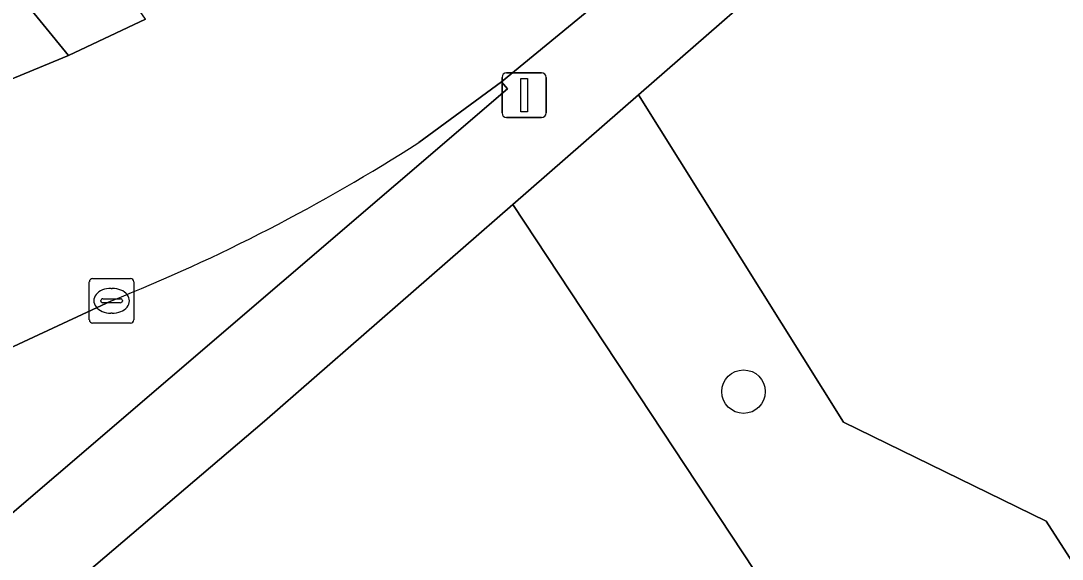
# Model space of a CAD drawing. Extents: x 157793 to 159380, y 380877 to 382313.
# Drawn here: x 159194.01 to 159217.44, y 382160.8 to 382172.91 of the extents above; entities that cross this region are included whole.
import ezdxf

# ---------------------------------------------------------------- set-up
doc = ezdxf.new("R2010")
doc.units = 0
for name, color, linetype in [('IMGEO_Boom', 7, 'Continuous'), ('IMGEO_Erf', 7, 'Continuous'), ('IMGEO_Fietspad_gesloten', 7, 'Continuous'), ('IMGEO_Groenvoorziening', 7, 'Continuous'), ('IMGEO_Kolk', 7, 'Continuous'), ('IMGEO_Lichtmast', 7, 'Continuous'), ('IMGEO_Rijbaan_lokaal_open', 7, 'Continuous'), ('IMGEO_Voetpad_open', 7, 'Continuous')]:
    doc.layers.add(name, color=color, linetype=linetype)

msp = doc.modelspace()

# ---------------------------------------------------------------- linework, layer by layer
at = {"layer": 'IMGEO_Boom'}
msp.add_circle((159210.273, 382164.568), 0.489, dxfattribs=at)
at = {"layer": 'IMGEO_Erf'}
msp.add_lwpolyline([(159233.827, 382125.257), (159227.077, 382135.476), (159205.082, 382168.776), (159199.494, 382163.902), (159193.318, 382158.646), (159190.06, 382155.954), (159181.943, 382149.518)], dxfattribs=at)
at = {"layer": 'IMGEO_Fietspad_gesloten'}
msp.add_lwpolyline([(159193.499, 382174.064), (159195.081, 382172.126), (159196.817, 382172.943), (159194.854, 382175.765)], dxfattribs=at)
at = {"layer": 'IMGEO_Groenvoorziening'}
for points in [[(159219.362, 382173.097), (159215.996, 382178.3), (159207.91, 382171.242), (159212.522, 382163.88), (159217.077, 382161.657), (159221.283, 382155.116)], [(159192.284, 382160.529), (159204.961, 382171.376), (159204.827, 382171.537), (159202.965, 382170.17)], [(159196.054, 382166.611), (159189.895, 382163.746)]]:
    msp.add_lwpolyline(points, dxfattribs=at)
msp.add_lwpolyline([(159205.082, 382168.776), (159227.077, 382135.476), (159233.827, 382125.257), (159234.074, 382125.225), (159235.482, 382124.954), (159236.854, 382124.538), (159238.175, 382123.981), (159239.43, 382123.288), (159237.2, 382126.292), (159236.867, 382126.7), (159236.579, 382127.14), (159236.338, 382127.608), (159236.147, 382128.099), (159236.009, 382128.607), (159235.925, 382129.126), (159235.038, 382134.145), (159230.875, 382140.347), (159226.906, 382142.394), (159226.424, 382142.914), (159222.4, 382148.891), (159221.283, 382155.116), (159217.077, 382161.657), (159212.522, 382163.88), (159207.91, 382171.242)], close=True, dxfattribs=at)
msp.add_arc((159180.987, 382204.358), 40.642, 291.7596, 302.7352, dxfattribs=at)
at = {"layer": 'IMGEO_Kolk'}
for p, q in [((159195.553, 382166.185), (159195.553, 382167.037)), ((159195.628, 382167.111), (159196.48, 382167.111)), ((159196.554, 382167.037), (159196.554, 382166.185)), ((159196.041, 382166.891), (159196.066, 382166.891)), ((159195.812, 382166.605), (159195.812, 382166.617)), ((159196.25, 382166.568), (159195.852, 382166.568)), ((159195.855, 382166.654), (159196.253, 382166.654)), ((159196.296, 382166.617), (159196.296, 382166.605)), ((159196.064, 382166.331), (159196.039, 382166.331)), ((159196.48, 382166.111), (159195.628, 382166.111))]:
    msp.add_line(p, q, dxfattribs=at)
for points in [[(159195.553, 382166.185), (159195.553, 382167.037)], [(159195.628, 382167.111), (159196.48, 382167.111)], [(159196.554, 382167.037), (159196.554, 382166.185)], [(159196.48, 382166.111), (159195.628, 382166.111)]]:
    msp.add_lwpolyline(points, dxfattribs=at)
for centre, radius, start, end in [((159195.63, 382167.035), 0.0765, 91.552, 178.448), ((159195.63, 382167.035), 0.0765, 91.552, 178.448), ((159196.478, 382167.035), 0.0765, 1.552, 88.448), ((159196.478, 382167.035), 0.0765, 1.552, 88.448), ((159195.852, 382166.614), 0.0403, 85.8775, 175.7526), ((159195.849, 382166.604), 0.0366, 178.938, 274.7102), ((159196.253, 382166.611), 0.043, 264.8664, 352.4533), ((159196.257, 382166.616), 0.0386, 1.7309, 96.639), ((159195.63, 382166.187), 0.0765, 181.552, 268.448), ((159195.63, 382166.187), 0.0765, 181.552, 268.448), ((159196.478, 382166.187), 0.0765, 271.552, 358.448), ((159196.478, 382166.187), 0.0765, 271.552, 358.448)]:
    msp.add_arc(centre, radius, start, end, dxfattribs=at)
for centre, major_axis, ratio, start_param, end_param in [((159196.04, 382166.611), (-0.387, 0.002), 0.722429, 4.712389, 7.853982), ((159196.065, 382166.611), (-0.39, 0.002), 0.717154, 1.570796, 4.712389)]:
    msp.add_ellipse(centre, major_axis=major_axis, ratio=ratio, start_param=start_param, end_param=end_param, dxfattribs=at)
at = {"layer": 'IMGEO_Lichtmast'}
for p, q in [((159204.938, 382171.736), (159205.728, 382171.736)), ((159205.728, 382171.736), (159204.938, 382171.736)), ((159204.838, 382170.836), (159204.838, 382171.636)), ((159204.838, 382171.636), (159204.838, 382170.836)), ((159205.828, 382171.636), (159205.828, 382170.836)), ((159205.828, 382170.836), (159205.828, 382171.636)), ((159205.728, 382170.736), (159204.938, 382170.736)), ((159204.938, 382170.736), (159205.728, 382170.736))]:
    msp.add_line(p, q, dxfattribs=at)
msp.add_lwpolyline([(159205.258, 382171.611), (159205.408, 382171.611), (159205.408, 382170.861), (159205.258, 382170.861), (159205.258, 382171.611)], dxfattribs=at)
for centre, start, end in [((159204.938, 382171.636), 90, 180), ((159204.938, 382171.636), 90, 180), ((159205.728, 382171.636), 0, 90), ((159205.728, 382171.636), 360, 90), ((159204.938, 382170.836), 180, 270), ((159204.938, 382170.836), 180, 270), ((159205.728, 382170.836), 270, 0), ((159205.728, 382170.836), 270, 0)]:
    msp.add_arc(centre, 0.1, start, end, dxfattribs=at)
at = {"layer": 'IMGEO_Rijbaan_lokaal_open'}
for points in [[(159202.965, 382170.17), (159204.827, 382171.537), (159208.638, 382174.671), (159212.694, 382178.187), (159219.094, 382183.805), (159224.99, 382188.984)], [(159196.817, 382172.943), (159195.081, 382172.126), (159192.336, 382170.994), (159191.985, 382170.848), (159189.707, 382169.79), (159188.849, 382169.375)], [(159189.895, 382163.746), (159196.054, 382166.611)]]:
    msp.add_lwpolyline(points, dxfattribs=at)
msp.add_arc((159180.987, 382204.358), 40.642, 291.7596, 302.7352, dxfattribs=at)
at = {"layer": 'IMGEO_Voetpad_open'}
for points in [[(159181.943, 382149.518), (159190.06, 382155.954), (159193.318, 382158.646), (159199.494, 382163.902), (159205.082, 382168.776), (159207.91, 382171.242), (159215.996, 382178.3)], [(159212.694, 382178.187), (159208.638, 382174.671), (159204.827, 382171.537), (159204.961, 382171.376), (159192.284, 382160.529), (159185.765, 382155.358)], [(159189.689, 382174.171), (159191.487, 382172.013), (159192.336, 382170.994), (159195.081, 382172.126), (159193.499, 382174.064)]]:
    msp.add_lwpolyline(points, dxfattribs=at)

doc.saveas('drawing.dxf')
